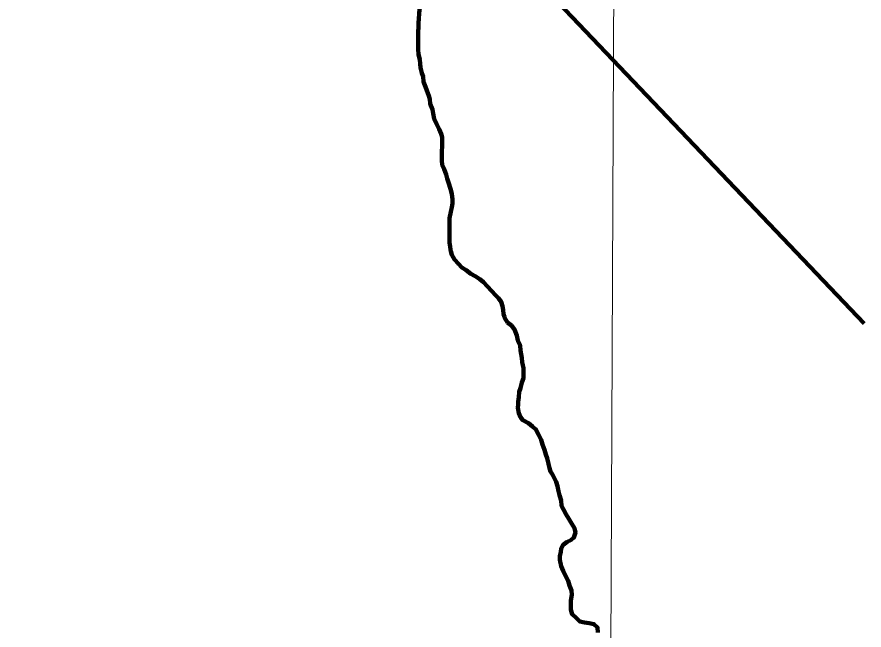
# Model space of a CAD drawing. Extents: x 553962 to 842807, y 8883888 to 9032388.
# Drawn here: x 656083 to 668185, y 8929548 to 8938306 of the extents above; entities that cross this region are included whole.
import ezdxf

# ---------------------------------------------------------------- set-up
doc = ezdxf.new("R2010")
doc.units = 0
doc.header["$LTSCALE"] = 200
for name, color, linetype, lineweight in [('1', 7, 'Continuous', 13), ('24', 7, 'Continuous', 25), ('53', 7, 'Continuous', 106), ('9', 7, 'Continuous', 90)]:
    doc.layers.add(name, color=color, linetype=linetype, lineweight=lineweight)

msp = doc.modelspace()

# ---------------------------------------------------------------- linework, layer by layer
at = {"layer": '1'}
msp.add_lwpolyline([(664968.2, 9023436.8), (664657.1, 8949509), (664397.1, 8890880.2)], dxfattribs=at)
at = {"layer": '24'}
for points in [[(661940.2, 8937257.2), (661921.3, 8937309.4), (661891.6, 8937377.1), (661884.5, 8937454.7), (661867.2, 8937504.8), (661850, 8937585), (661842.8, 8937635.1), (661838.1, 8937700.2), (661818.4, 8937767.8), (661813.7, 8937847.9), (661814.9, 8938103.2), (661817.6, 8938150.7), (661820.5, 8938228.3), (661823.2, 8938275.8), (661828.6, 8938358.3), (661836.5, 8938440.9), (661837.4, 8938638.6), (661830.3, 8938716.2), (661815.6, 8938791.3), (661803.4, 8938856.4), (661786.1, 8938901.6), (661761.3, 8938954.2), (661761.8, 8939000.7)], [(662269, 8935879), (662260.1, 8935911.3), (662230.5, 8935996.6), (662213.3, 8936054.2), (662186.1, 8936131.9), (662158.9, 8936194.6), (662154.1, 8936254.7), (662155.7, 8936587.5), (662143.4, 8936635.1), (662116.2, 8936705.3), (662081.5, 8936768.1), (662044.3, 8936850.8), (662029.6, 8936926), (662017.4, 8936983.6), (661987.8, 8937066.3), (661980.6, 8937131.4), (661965.8, 8937179), (661940.2, 8937257.2)], [(662278.1, 8934978.8), (662271.1, 8935027.9), (662261.3, 8935080.5), (662262.9, 8935433.3), (662280.9, 8935523.3), (662293.7, 8935590.8), (662306.4, 8935643.3), (662306.7, 8935698.4), (662297.1, 8935778.5), (662277.4, 8935848.7), (662269, 8935879)], [(663047.1, 8934021.1), (663034.8, 8934060.5), (663027.5, 8934120.6), (663020.3, 8934175.7), (663003, 8934235.8), (662963.2, 8934288.6), (662920.9, 8934333.8), (662866.1, 8934389.2), (662801.4, 8934459.6), (662746.6, 8934519.9), (662696.8, 8934562.7), (662626.9, 8934603.1), (662567, 8934636), (662499.7, 8934688.9), (662439.8, 8934726.7), (662390, 8934779.5), (662332.8, 8934842.4), (662298, 8934907.6), (662280.8, 8934960.3), (662278.1, 8934978.8)], [(663089.3, 8933942.6), (663052, 8934005.3), (663047.1, 8934021.1)], [(663996.4, 8929884.7), (663996.8, 8929971.2), (664009.7, 8930053.7), (664007.4, 8930113.8), (663977.7, 8930184), (663958, 8930249.2), (663913.4, 8930334.5), (663886.1, 8930392.2), (663858.9, 8930462.4), (663839.3, 8930550.1), (663839.5, 8930602.7), (663854.8, 8930667.7), (663860.1, 8930715.2), (663887.8, 8930767.6), (663945.6, 8930807.4), (663995.7, 8930834.6), (664041, 8930869.4), (664061.3, 8930941.9), (664046.6, 8931004.6), (664011.8, 8931064.8), (663969.6, 8931137.6), (663929.9, 8931197.9), (663890.2, 8931270.7), (663862.9, 8931320.8), (663855.7, 8931401), (663836.1, 8931476.2), (663821.3, 8931533.8), (663804.1, 8931601.4), (663786.9, 8931666.6), (663759.6, 8931724.3), (663734.8, 8931769.5), (663707.5, 8931812.2), (663690.2, 8931859.8), (663675.5, 8931924.9), (663658.3, 8932002.6), (663638.6, 8932057.8), (663621.3, 8932120.4), (663589.2, 8932200.7), (663572, 8932265.8), (663534.8, 8932343.6), (663497.6, 8932413.9), (663447.7, 8932454.2), (663390.4, 8932504.5), (663310.5, 8932545), (663277, 8932589.1), (663254.9, 8932645.9), (663239.1, 8932721.7), (663245.4, 8932772.2), (663244.2, 8932810.6), (663254.5, 8932873.1), (663257.3, 8932950.7), (663275.1, 8933003.2), (663298, 8933083.1), (663318.3, 8933145.6), (663321.2, 8933225.6), (663319, 8933288.2), (663299.3, 8933375.9), (663297.1, 8933436), (663277.6, 8933543.7), (663272.9, 8933611.3), (663240.7, 8933686.5), (663226, 8933756.7), (663191.4, 8933839.4), (663146.6, 8933897.2), (663089.3, 8933942.6)], [(664380, 8929511.2), (664377.8, 8929583.8), (664325.5, 8929634.1), (664258, 8929647), (664193, 8929654.8), (664125.5, 8929670.2), (664070.7, 8929720.5), (664013.4, 8929773.4), (663996.1, 8929836.1), (663996.4, 8929884.7)]]:
    msp.add_lwpolyline(points, dxfattribs=at)
at = {"layer": '53'}
for points in [[(661940.2, 8937257.2), (661921.3, 8937309.4), (661891.6, 8937377.1), (661884.5, 8937454.7), (661867.2, 8937504.8), (661850, 8937585), (661842.8, 8937635.1), (661838.1, 8937700.2), (661818.4, 8937767.8), (661813.7, 8937847.9), (661814.9, 8938103.2), (661817.6, 8938150.7), (661820.5, 8938228.3), (661823.2, 8938275.8), (661828.6, 8938358.3), (661836.5, 8938440.9), (661837.4, 8938638.6), (661830.3, 8938716.2), (661815.6, 8938791.3), (661803.4, 8938856.4), (661786.1, 8938901.6), (661761.3, 8938954.2), (661761.8, 8939000.7)], [(662269, 8935879), (662260.1, 8935911.3), (662230.5, 8935996.6), (662213.3, 8936054.2), (662186.1, 8936131.9), (662158.9, 8936194.6), (662154.1, 8936254.7), (662155.7, 8936587.5), (662143.4, 8936635.1), (662116.2, 8936705.3), (662081.5, 8936768.1), (662044.3, 8936850.8), (662029.6, 8936926), (662017.4, 8936983.6), (661987.8, 8937066.3), (661980.6, 8937131.4), (661965.8, 8937179), (661940.2, 8937257.2)], [(662278.1, 8934978.8), (662271.1, 8935027.9), (662261.3, 8935080.5), (662262.9, 8935433.3), (662280.9, 8935523.3), (662293.7, 8935590.8), (662306.4, 8935643.3), (662306.7, 8935698.4), (662297.1, 8935778.5), (662277.4, 8935848.7), (662269, 8935879)], [(663047.1, 8934021.1), (663034.8, 8934060.5), (663027.5, 8934120.6), (663020.3, 8934175.7), (663003, 8934235.8), (662963.2, 8934288.6), (662920.9, 8934333.8), (662866.1, 8934389.2), (662801.4, 8934459.6), (662746.6, 8934519.9), (662696.8, 8934562.7), (662626.9, 8934603.1), (662567, 8934636), (662499.7, 8934688.9), (662439.8, 8934726.7), (662390, 8934779.5), (662332.8, 8934842.4), (662298, 8934907.6), (662280.8, 8934960.3), (662278.1, 8934978.8)], [(663089.3, 8933942.6), (663052, 8934005.3), (663047.1, 8934021.1)], [(663996.4, 8929884.7), (663996.8, 8929971.2), (664009.7, 8930053.7), (664007.4, 8930113.8), (663977.7, 8930184), (663958, 8930249.2), (663913.4, 8930334.5), (663886.1, 8930392.2), (663858.9, 8930462.4), (663839.3, 8930550.1), (663839.5, 8930602.7), (663854.8, 8930667.7), (663860.1, 8930715.2), (663887.8, 8930767.6), (663945.6, 8930807.4), (663995.7, 8930834.6), (664041, 8930869.4), (664061.3, 8930941.9), (664046.6, 8931004.6), (664011.8, 8931064.8), (663969.6, 8931137.6), (663929.9, 8931197.9), (663890.2, 8931270.7), (663862.9, 8931320.8), (663855.7, 8931401), (663836.1, 8931476.2), (663821.3, 8931533.8), (663804.1, 8931601.4), (663786.9, 8931666.6), (663759.6, 8931724.3), (663734.8, 8931769.5), (663707.5, 8931812.2), (663690.2, 8931859.8), (663675.5, 8931924.9), (663658.3, 8932002.6), (663638.6, 8932057.8), (663621.3, 8932120.4), (663589.2, 8932200.7), (663572, 8932265.8), (663534.8, 8932343.6), (663497.6, 8932413.9), (663447.7, 8932454.2), (663390.4, 8932504.5), (663310.5, 8932545), (663277, 8932589.1), (663254.9, 8932645.9), (663239.1, 8932721.7), (663245.4, 8932772.2), (663244.2, 8932810.6), (663254.5, 8932873.1), (663257.3, 8932950.7), (663275.1, 8933003.2), (663298, 8933083.1), (663318.3, 8933145.6), (663321.2, 8933225.6), (663319, 8933288.2), (663299.3, 8933375.9), (663297.1, 8933436), (663277.6, 8933543.7), (663272.9, 8933611.3), (663240.7, 8933686.5), (663226, 8933756.7), (663191.4, 8933839.4), (663146.6, 8933897.2), (663089.3, 8933942.6)], [(664380, 8929511.2), (664377.8, 8929583.8), (664325.5, 8929634.1), (664258, 8929647), (664193, 8929654.8), (664125.5, 8929670.2), (664070.7, 8929720.5), (664013.4, 8929773.4), (663996.1, 8929836.1), (663996.4, 8929884.7)]]:
    msp.add_lwpolyline(points, dxfattribs=at)
at = {"layer": '9'}
msp.add_lwpolyline([(645793.1, 8949290.9), (653495.4, 8947850), (659002.1, 8941889), (662654, 8939737.7), (668185.2, 8933928.8)], dxfattribs=at)
msp.add_spline([(637260.6, 8972975.8), (641524.5, 8971056.2), (652526.1, 8965412.7), (653164.3, 8965062.8), (670790.5, 8953770.1), (686194, 8943929.9), (696283.3, 8937647.1)], degree=3, dxfattribs=at)

doc.saveas('drawing.dxf')
